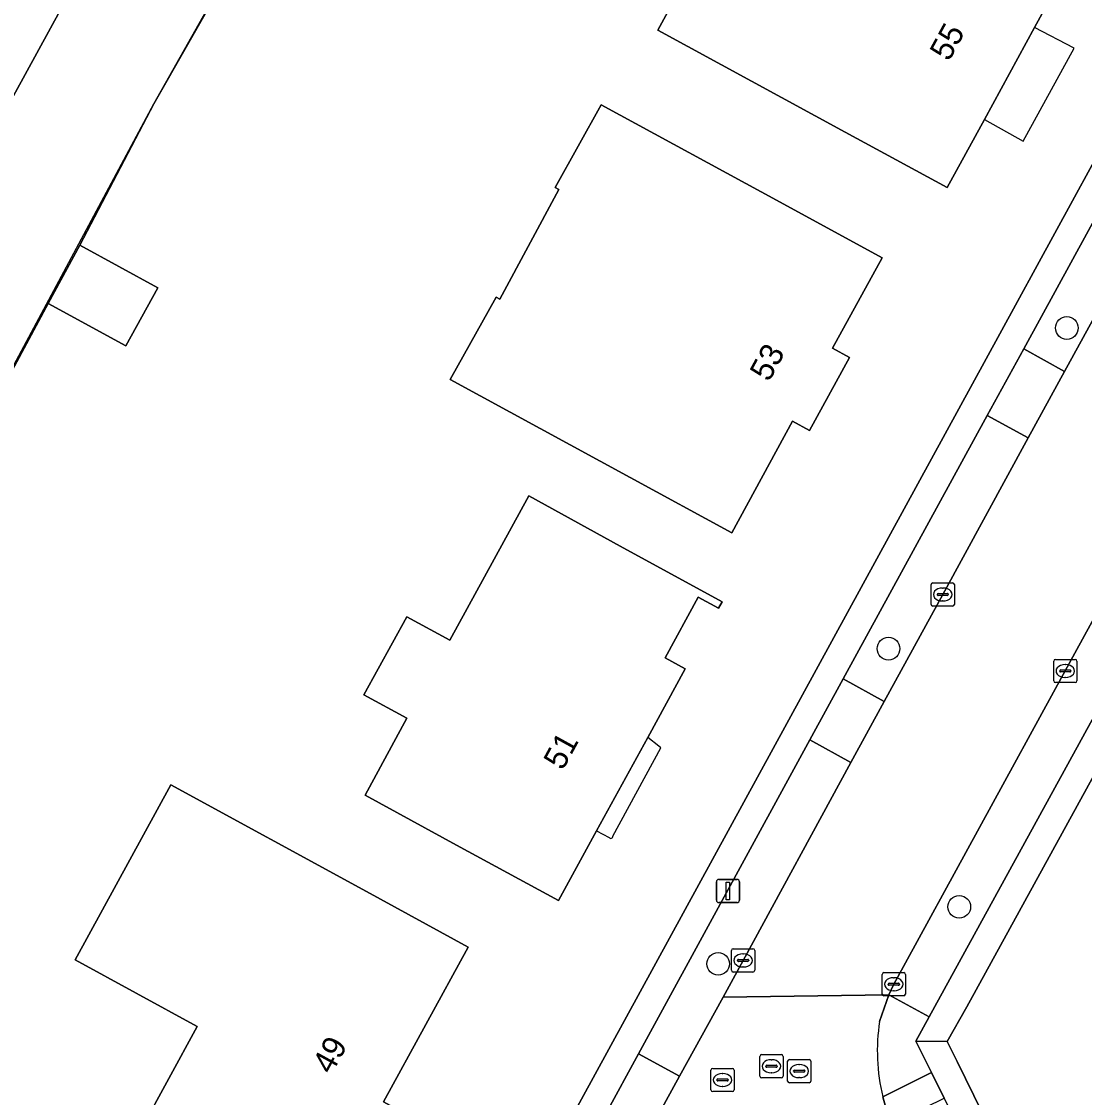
# Model space of a CAD drawing. Extents: x 160455 to 162082, y 388339 to 389736.
# Drawn here: x 160517.22 to 160563.02, y 389392.18 to 389438.55 of the extents above; entities that cross this region are included whole.
import ezdxf

# ---------------------------------------------------------------- set-up
doc = ezdxf.new("R2010")
doc.units = 0
for name, color, linetype in [('IMGEO_Boom', 7, 'Continuous'), ('IMGEO_Erf', 7, 'Continuous'), ('IMGEO_Gemengd_bos', 7, 'Continuous'), ('IMGEO_Groenvoorziening', 7, 'Continuous'), ('IMGEO_Hek', 7, 'Continuous'), ('IMGEO_Kolk', 7, 'Continuous'), ('IMGEO_Lichtmast', 7, 'Continuous'), ('IMGEO_Pand', 7, 'Continuous'), ('IMGEO_Pand_nummerreeks', 7, 'Continuous'), ('IMGEO_Pand_overbouw', 7, 'Continuous'), ('IMGEO_Parkeervlak_open', 7, 'Continuous'), ('IMGEO_Rijbaan_lokaal_gesloten', 7, 'Continuous'), ('IMGEO_Rioolput', 7, 'Continuous'), ('IMGEO_Voetpad_open', 7, 'Continuous')]:
    doc.layers.add(name, color=color, linetype=linetype)

msp = doc.modelspace()

# ---------------------------------------------------------------- linework, layer by layer
at = {"layer": 'IMGEO_Boom'}
for centre in [(160562.256, 389425.339), (160554.573, 389411.519), (160557.623, 389400.391), (160547.237, 389397.936)]:
    msp.add_circle(centre, 0.489, dxfattribs=at)
at = {"layer": 'IMGEO_Erf'}
for points in [[(160527.269, 389366.347), (160554.077, 389415.386), (160559.368, 389425.085), (160585.436, 389472.818)], [(160525.877, 389440.204), (160522.927, 389434.995), (160519.735, 389428.903), (160523.09, 389427.067), (160521.721, 389424.565), (160518.366, 389426.401), (160498.042, 389388.59)], [(160630.457, 389397.275), (160634.516, 389404.696), (160579.191, 389434.928), (160578.46, 389433.59), (160578.303, 389433.302), (160575.79, 389428.7), (160575.226, 389427.667), (160574.326, 389426.017), (160574.227, 389425.836), (160568.42, 389415.201), (160567.852, 389414.141), (160557.954, 389396.087), (160557.104, 389394.587), (160557.534, 389393.726), (160578.425, 389351.089), (160611.633, 389283.08)]]:
    msp.add_lwpolyline(points, dxfattribs=at)
for points in [[(160544.637, 389438.18), (160547.366, 389443.191), (160551.058, 389441.181), (160553.538, 389445.734), (160550.461, 389447.41), (160552.448, 389451.058), (160555.702, 389449.279), (160560.089, 389446.88), (160558.256, 389443.538), (160562.145, 389441.405), (160562.469, 389441.228), (160560.866, 389438.289), (160558.704, 389434.327), (160557.103, 389431.392), (160552.712, 389433.784)], [(160535.691, 389423.112), (160537.664, 389426.662), (160537.824, 389426.575), (160540.376, 389431.304), (160540.215, 389431.391), (160542.188, 389434.959), (160549.905, 389430.759), (160554.296, 389428.368), (160552.161, 389424.468), (160552.888, 389424.07), (160551.173, 389420.928), (160550.442, 389421.324), (160547.831, 389416.507), (160543.439, 389418.897)], [(160539.076, 389418.099), (160543.02, 389415.942), (160547.406, 389413.541), (160547.253, 389413.261), (160546.377, 389413.74), (160544.945, 389411.122), (160545.82, 389410.643), (160544.202, 389407.686), (160542, 389403.663), (160540.359, 389400.663), (160535.969, 389403.057), (160532.02, 389405.209), (160533.829, 389408.522), (160531.976, 389409.534), (160533.816, 389412.896), (160535.673, 389411.88)], [(160532.08, 389401.052), (160536.469, 389398.657), (160532.822, 389391.985), (160534.938, 389390.829), (160532.326, 389386.095), (160530.229, 389387.24), (160529.898, 389386.635), (160528.594, 389384.251), (160524.207, 389386.647), (160525.51, 389389.032), (160522.352, 389390.755), (160524.796, 389395.23), (160519.531, 389398.105), (160523.652, 389405.651)]]:
    msp.add_lwpolyline(points, close=True, dxfattribs=at)
at = {"layer": 'IMGEO_Gemengd_bos'}
msp.add_lwpolyline([(160487.328, 389381.32), (160493.776, 389393.113), (160556.535, 389507.899), (160548.562, 389514.721), (160546.359, 389513.729), (160544.656, 389512.732), (160540.625, 389509.709), (160536.828, 389504.337), (160527.352, 389486.8), (160522.805, 389477.59), (160517.688, 389468.609), (160512.502, 389457.73), (160509.907, 389450.4), (160499.869, 389429.663), (160494.788, 389420.349), (160492.633, 389414.882), (160491.021, 389410.638), (160490.176, 389405.491), (160487.64, 389398.916), (160485.966, 389396.399), (160484.104, 389394.877), (160482.61, 389394.382), (160481.996, 389394.421)], close=True, dxfattribs=at)
at = {"layer": 'IMGEO_Groenvoorziening'}
msp.add_lwpolyline([(160471.903, 389349.426), (160474.366, 389346.957), (160475.625, 389347.469), (160494.834, 389382.607), (160498.042, 389388.59), (160518.366, 389426.401), (160519.735, 389428.903), (160522.927, 389434.995), (160525.877, 389440.204), (160528.078, 389444.185), (160542.252, 389469.274), (160542.941, 389470.502), (160545.372, 389474.909), (160559.053, 389500), (160561.829, 389505.092), (160556.535, 389507.899), (160493.776, 389393.113), (160487.328, 389381.32), (160488.297, 389378.939)], close=True, dxfattribs=at)
for points in [[(160555.748, 389394.604), (160556.325, 389395.656), (160554.584, 389396.605), (160554.189, 389395.454)], [(160554.327, 389392.209), (160556.421, 389393.247), (160555.748, 389394.604)]]:
    msp.add_lwpolyline(points, dxfattribs=at)
msp.add_arc((160562.494, 389394.182), 8.402, 171.2912, 193.5791, dxfattribs=at)
at = {"layer": 'IMGEO_Hek'}
msp.add_lwpolyline([(160498.042, 389388.59), (160522.927, 389434.995), (160542.252, 389469.274)], dxfattribs=at)
at = {"layer": 'IMGEO_Kolk'}
for p, q in [((160556.485, 389414.353), (160557.337, 389414.353)), ((160556.41, 389413.427), (160556.41, 389414.279)), ((160556.712, 389413.896), (160557.11, 389413.896)), ((160556.898, 389414.133), (160556.923, 389414.133)), ((160557.411, 389414.279), (160557.411, 389413.427)), ((160556.669, 389413.847), (160556.669, 389413.859)), ((160557.107, 389413.81), (160556.709, 389413.81)), ((160556.921, 389413.573), (160556.896, 389413.573)), ((160557.153, 389413.859), (160557.153, 389413.847)), ((160557.337, 389413.353), (160556.485, 389413.353)), ((160561.691, 389410.131), (160561.691, 389410.983)), ((160561.766, 389411.057), (160562.618, 389411.057)), ((160562.179, 389410.837), (160562.204, 389410.837)), ((160562.692, 389410.983), (160562.692, 389410.131)), ((160561.95, 389410.551), (160561.95, 389410.563)), ((160562.388, 389410.514), (160561.99, 389410.514)), ((160561.993, 389410.6), (160562.391, 389410.6)), ((160562.202, 389410.277), (160562.177, 389410.277)), ((160562.434, 389410.563), (160562.434, 389410.551)), ((160562.618, 389410.057), (160561.766, 389410.057)), ((160547.883, 389398.583), (160548.735, 389398.583)), ((160547.808, 389397.657), (160547.808, 389398.509)), ((160548.11, 389398.126), (160548.508, 389398.126)), ((160548.296, 389398.363), (160548.321, 389398.363)), ((160548.809, 389398.509), (160548.809, 389397.657)), ((160548.067, 389398.077), (160548.067, 389398.089)), ((160548.505, 389398.04), (160548.107, 389398.04)), ((160548.319, 389397.803), (160548.294, 389397.803)), ((160548.551, 389398.089), (160548.551, 389398.077)), ((160548.735, 389397.583), (160547.883, 389397.583)), ((160554.301, 389396.631), (160554.301, 389397.483)), ((160554.376, 389397.557), (160555.228, 389397.557)), ((160554.789, 389397.337), (160554.814, 389397.337)), ((160555.302, 389397.483), (160555.302, 389396.631)), ((160554.56, 389397.051), (160554.56, 389397.063)), ((160554.998, 389397.014), (160554.6, 389397.014)), ((160554.603, 389397.1), (160555.001, 389397.1)), ((160554.812, 389396.777), (160554.787, 389396.777)), ((160555.044, 389397.063), (160555.044, 389397.051)), ((160555.228, 389396.557), (160554.376, 389396.557))]:
    msp.add_line(p, q, dxfattribs=at)
for points in [[(160556.485, 389414.353), (160557.337, 389414.353)], [(160556.41, 389413.427), (160556.41, 389414.279)], [(160557.411, 389414.279), (160557.411, 389413.427)], [(160557.337, 389413.353), (160556.485, 389413.353)], [(160561.691, 389410.131), (160561.691, 389410.983)], [(160561.766, 389411.057), (160562.618, 389411.057)], [(160562.692, 389410.983), (160562.692, 389410.131)], [(160562.618, 389410.057), (160561.766, 389410.057)], [(160547.883, 389398.583), (160548.735, 389398.583)], [(160547.808, 389397.657), (160547.808, 389398.509)], [(160548.809, 389398.509), (160548.809, 389397.657)], [(160548.735, 389397.583), (160547.883, 389397.583)], [(160554.301, 389396.631), (160554.301, 389397.483)], [(160554.376, 389397.557), (160555.228, 389397.557)], [(160555.302, 389397.483), (160555.302, 389396.631)], [(160555.228, 389396.557), (160554.376, 389396.557)]]:
    msp.add_lwpolyline(points, dxfattribs=at)
for centre, radius, start, end in [((160556.487, 389414.277), 0.0765, 91.552, 178.448), ((160556.487, 389414.277), 0.0765, 91.552, 178.448), ((160557.335, 389414.277), 0.0765, 1.552, 88.448), ((160557.335, 389414.277), 0.0765, 1.552, 88.448), ((160556.709, 389413.856), 0.0403, 85.8775, 175.7526), ((160557.114, 389413.858), 0.0386, 1.7309, 96.639), ((160556.487, 389413.429), 0.0765, 181.552, 268.448), ((160556.487, 389413.429), 0.0765, 181.552, 268.448), ((160556.706, 389413.846), 0.0366, 178.938, 274.7102), ((160557.11, 389413.853), 0.043, 264.8664, 352.4533), ((160557.335, 389413.429), 0.0765, 271.552, 358.448), ((160557.335, 389413.429), 0.0765, 271.552, 358.448), ((160561.768, 389410.981), 0.0765, 91.552, 178.448), ((160561.768, 389410.981), 0.0765, 91.552, 178.448), ((160562.616, 389410.981), 0.0765, 1.552, 88.448), ((160562.616, 389410.981), 0.0765, 1.552, 88.448), ((160561.99, 389410.56), 0.0403, 85.8775, 175.7526), ((160561.987, 389410.55), 0.0366, 178.938, 274.7102), ((160562.391, 389410.557), 0.043, 264.8664, 352.4533), ((160562.395, 389410.562), 0.0386, 1.7309, 96.639), ((160561.768, 389410.133), 0.0765, 181.552, 268.448), ((160561.768, 389410.133), 0.0765, 181.552, 268.448), ((160562.616, 389410.133), 0.0765, 271.552, 358.448), ((160562.616, 389410.133), 0.0765, 271.552, 358.448), ((160547.885, 389398.507), 0.0765, 91.552, 178.448), ((160547.885, 389398.507), 0.0765, 91.552, 178.448), ((160548.733, 389398.507), 0.0765, 1.552, 88.448), ((160548.733, 389398.507), 0.0765, 1.552, 88.448), ((160548.107, 389398.086), 0.0403, 85.8775, 175.7526), ((160548.512, 389398.088), 0.0386, 1.7309, 96.639), ((160547.885, 389397.659), 0.0765, 181.552, 268.448), ((160547.885, 389397.659), 0.0765, 181.552, 268.448), ((160548.104, 389398.076), 0.0366, 178.938, 274.7102), ((160548.508, 389398.083), 0.043, 264.8664, 352.4533), ((160548.733, 389397.659), 0.0765, 271.552, 358.448), ((160548.733, 389397.659), 0.0765, 271.552, 358.448), ((160554.378, 389397.481), 0.0765, 91.552, 178.448), ((160554.378, 389397.481), 0.0765, 91.552, 178.448), ((160555.226, 389397.481), 0.0765, 1.552, 88.448), ((160555.226, 389397.481), 0.0765, 1.552, 88.448), ((160554.6, 389397.06), 0.0403, 85.8775, 175.7526), ((160554.597, 389397.05), 0.0366, 178.938, 274.7102), ((160555.001, 389397.057), 0.043, 264.8664, 352.4533), ((160555.005, 389397.062), 0.0386, 1.7309, 96.639), ((160554.378, 389396.633), 0.0765, 181.552, 268.448), ((160554.378, 389396.633), 0.0765, 181.552, 268.448), ((160555.226, 389396.633), 0.0765, 271.552, 358.448), ((160555.226, 389396.633), 0.0765, 271.552, 358.448)]:
    msp.add_arc(centre, radius, start, end, dxfattribs=at)
for centre, major_axis, ratio, start_param, end_param in [((160556.897, 389413.853), (-0.387, 0.002), 0.722429, 4.712389, 7.853982), ((160556.922, 389413.853), (-0.39, 0.002), 0.717154, 1.570796, 4.712389), ((160562.178, 389410.557), (-0.387, 0.002), 0.722429, 4.712389, 7.853982), ((160562.203, 389410.557), (-0.39, 0.002), 0.717154, 1.570796, 4.712389), ((160548.295, 389398.083), (-0.387, 0.002), 0.722429, 4.712389, 7.853982), ((160548.32, 389398.083), (-0.39, 0.002), 0.717154, 1.570796, 4.712389), ((160554.788, 389397.057), (-0.387, 0.002), 0.722429, 4.712389, 7.853982), ((160554.813, 389397.057), (-0.39, 0.002), 0.717154, 1.570796, 4.712389)]:
    msp.add_ellipse(centre, major_axis=major_axis, ratio=ratio, start_param=start_param, end_param=end_param, dxfattribs=at)
at = {"layer": 'IMGEO_Lichtmast'}
for p, q in [((160547.16, 389400.676), (160547.16, 389401.476)), ((160547.16, 389401.476), (160547.16, 389400.676)), ((160547.26, 389401.576), (160548.05, 389401.576)), ((160548.05, 389401.576), (160547.26, 389401.576)), ((160548.15, 389401.476), (160548.15, 389400.676)), ((160548.15, 389400.676), (160548.15, 389401.476)), ((160548.05, 389400.576), (160547.26, 389400.576)), ((160547.26, 389400.576), (160548.05, 389400.576))]:
    msp.add_line(p, q, dxfattribs=at)
msp.add_lwpolyline([(160547.58, 389401.451), (160547.73, 389401.451), (160547.73, 389400.701), (160547.58, 389400.701), (160547.58, 389401.451)], dxfattribs=at)
for centre, start, end in [((160547.26, 389401.476), 90, 180), ((160547.26, 389401.476), 90, 180), ((160548.05, 389401.476), 0, 90), ((160548.05, 389401.476), 360, 90), ((160547.26, 389400.676), 180, 270), ((160547.26, 389400.676), 180, 270), ((160548.05, 389400.676), 270, 0), ((160548.05, 389400.676), 270, 0)]:
    msp.add_arc(centre, 0.1, start, end, dxfattribs=at)
at = {"layer": 'IMGEO_Pand'}
for points in [[(160562.145, 389441.405), (160558.256, 389443.538), (160560.089, 389446.88), (160555.702, 389449.279), (160552.448, 389451.058), (160550.461, 389447.41), (160553.538, 389445.734), (160551.058, 389441.181), (160547.366, 389443.191), (160544.637, 389438.18), (160552.712, 389433.784), (160557.103, 389431.392), (160558.704, 389434.327), (160560.866, 389438.289), (160562.469, 389441.228)], [(160554.296, 389428.368), (160549.905, 389430.759), (160542.188, 389434.959), (160540.215, 389431.391), (160540.376, 389431.304), (160537.824, 389426.575), (160537.664, 389426.662), (160535.691, 389423.112), (160543.439, 389418.897), (160547.831, 389416.507), (160550.442, 389421.324), (160551.173, 389420.928), (160552.888, 389424.07), (160552.161, 389424.468)], [(160519.735, 389428.903), (160518.366, 389426.401), (160521.721, 389424.565), (160523.09, 389427.067)], [(160544.202, 389407.686), (160545.82, 389410.643), (160544.945, 389411.122), (160546.377, 389413.74), (160547.253, 389413.261), (160547.406, 389413.541), (160543.02, 389415.942), (160539.076, 389418.099), (160535.673, 389411.88), (160533.816, 389412.896), (160531.976, 389409.534), (160533.829, 389408.522), (160532.02, 389405.209), (160535.969, 389403.057), (160540.359, 389400.663), (160542, 389403.663)], [(160534.938, 389390.829), (160532.822, 389391.985), (160536.469, 389398.657), (160532.08, 389401.052), (160523.652, 389405.651), (160519.531, 389398.105), (160524.796, 389395.23), (160522.352, 389390.755), (160525.51, 389389.032), (160524.207, 389386.647), (160528.594, 389384.251), (160529.898, 389386.635), (160530.229, 389387.24), (160532.326, 389386.095)]]:
    msp.add_lwpolyline(points, close=True, dxfattribs=at)
at = {"layer": 'IMGEO_Pand_overbouw'}
for points in [[(160560.866, 389438.289), (160558.704, 389434.327), (160560.383, 389433.395), (160562.57, 389437.398)], [(160544.202, 389407.686), (160542, 389403.663), (160542.539, 389403.382), (160542.558, 389403.362), (160542.583, 389403.348), (160542.612, 389403.343), (160542.639, 389403.347), (160542.664, 389403.359), (160542.685, 389403.379), (160542.698, 389403.405), (160542.703, 389403.432), (160544.771, 389407.24), (160544.682, 389407.316)]]:
    msp.add_lwpolyline(points, close=True, dxfattribs=at)
at = {"layer": 'IMGEO_Parkeervlak_open'}
for points in [[(160567.912, 389438.189), (160560.409, 389424.443), (160562.158, 389423.47), (160565.212, 389429.044), (160569.668, 389437.219)], [(160560.59, 389420.603), (160558.825, 389421.563), (160552.626, 389410.212), (160554.391, 389409.24), (160556.91, 389413.853)], [(160556.325, 389395.656), (160567.551, 389416.126), (160565.765, 389417.099), (160562.192, 389410.557), (160554.803, 389397.056), (160554.584, 389396.605)], [(160552.947, 389406.617), (160551.185, 389407.585), (160543.809, 389394.056), (160545.572, 389393.088), (160547.444, 389396.505), (160548.308, 389398.084)]]:
    msp.add_lwpolyline(points, close=True, dxfattribs=at)
at = {"layer": 'IMGEO_Rijbaan_lokaal_gesloten'}
for points in [[(160571.593, 389440.743), (160569.668, 389437.219), (160565.212, 389429.044), (160562.158, 389423.47), (160560.59, 389420.603), (160556.91, 389413.853), (160554.391, 389409.24), (160552.947, 389406.617), (160548.308, 389398.084), (160547.444, 389396.505), (160554.584, 389396.605), (160554.803, 389397.056), (160562.192, 389410.557), (160565.765, 389417.099), (160567.41, 389420.052), (160571.168, 389426.929), (160573.208, 389430.645), (160574.823, 389433.612), (160575.768, 389435.34), (160576.978, 389437.586), (160578.137, 389439.716)], [(160554.189, 389395.454), (160554.584, 389396.605), (160547.444, 389396.505), (160545.572, 389393.088), (160544.18, 389390.551), (160539.248, 389381.54), (160544.393, 389378.79)], [(160554.666, 389391.007), (160554.327, 389392.209)]]:
    msp.add_lwpolyline(points, dxfattribs=at)
msp.add_arc((160562.494, 389394.182), 8.402, 171.2912, 193.5791, dxfattribs=at)
at = {"layer": 'IMGEO_Rioolput'}
for p, q in [((160549.03, 389393.096), (160549.03, 389393.948)), ((160549.105, 389394.022), (160549.957, 389394.022)), ((160550.031, 389393.948), (160550.031, 389393.096)), ((160549.289, 389393.516), (160549.289, 389393.528)), ((160549.727, 389393.479), (160549.329, 389393.479)), ((160549.332, 389393.565), (160549.73, 389393.565)), ((160549.518, 389393.802), (160549.543, 389393.802)), ((160549.773, 389393.528), (160549.773, 389393.516)), ((160550.229, 389392.886), (160550.229, 389393.738)), ((160550.304, 389393.812), (160551.156, 389393.812)), ((160550.717, 389393.592), (160550.742, 389393.592)), ((160551.23, 389393.738), (160551.23, 389392.886)), ((160546.924, 389392.504), (160546.924, 389393.356)), ((160546.999, 389393.43), (160547.851, 389393.43)), ((160547.412, 389393.21), (160547.437, 389393.21)), ((160547.925, 389393.356), (160547.925, 389392.504)), ((160549.957, 389393.022), (160549.105, 389393.022)), ((160549.541, 389393.242), (160549.516, 389393.242)), ((160550.488, 389393.306), (160550.488, 389393.318)), ((160550.926, 389393.269), (160550.528, 389393.269)), ((160550.531, 389393.355), (160550.929, 389393.355)), ((160550.74, 389393.032), (160550.715, 389393.032)), ((160550.972, 389393.318), (160550.972, 389393.306)), ((160547.183, 389392.924), (160547.183, 389392.936)), ((160547.621, 389392.887), (160547.223, 389392.887)), ((160547.226, 389392.973), (160547.624, 389392.973)), ((160547.435, 389392.65), (160547.41, 389392.65)), ((160547.667, 389392.936), (160547.667, 389392.924)), ((160551.156, 389392.812), (160550.304, 389392.812)), ((160547.851, 389392.43), (160546.999, 389392.43))]:
    msp.add_line(p, q, dxfattribs=at)
for points in [[(160549.03, 389393.096), (160549.03, 389393.948)], [(160549.105, 389394.022), (160549.957, 389394.022)], [(160550.031, 389393.948), (160550.031, 389393.096)], [(160550.229, 389392.886), (160550.229, 389393.738)], [(160550.304, 389393.812), (160551.156, 389393.812)], [(160551.23, 389393.738), (160551.23, 389392.886)], [(160546.924, 389392.504), (160546.924, 389393.356)], [(160546.999, 389393.43), (160547.851, 389393.43)], [(160547.925, 389393.356), (160547.925, 389392.504)], [(160549.957, 389393.022), (160549.105, 389393.022)], [(160551.156, 389392.812), (160550.304, 389392.812)], [(160547.851, 389392.43), (160546.999, 389392.43)]]:
    msp.add_lwpolyline(points, dxfattribs=at)
for centre, radius, start, end in [((160549.107, 389393.946), 0.0765, 91.552, 178.448), ((160549.107, 389393.946), 0.0765, 91.552, 178.448), ((160549.955, 389393.946), 0.0765, 1.552, 88.448), ((160549.955, 389393.946), 0.0765, 1.552, 88.448), ((160549.329, 389393.525), 0.0403, 85.8775, 175.7526), ((160549.326, 389393.515), 0.0366, 178.938, 274.7102), ((160549.73, 389393.522), 0.043, 264.8664, 352.4533), ((160549.734, 389393.527), 0.0386, 1.7309, 96.639), ((160550.306, 389393.736), 0.0765, 91.552, 178.448), ((160550.306, 389393.736), 0.0765, 91.552, 178.448), ((160551.154, 389393.736), 0.0765, 1.552, 88.448), ((160551.154, 389393.736), 0.0765, 1.552, 88.448), ((160547.001, 389393.354), 0.0765, 91.552, 178.448), ((160547.001, 389393.354), 0.0765, 91.552, 178.448), ((160547.849, 389393.354), 0.0765, 1.552, 88.448), ((160547.849, 389393.354), 0.0765, 1.552, 88.448), ((160549.107, 389393.098), 0.0765, 181.552, 268.448), ((160549.107, 389393.098), 0.0765, 181.552, 268.448), ((160549.955, 389393.098), 0.0765, 271.552, 358.448), ((160549.955, 389393.098), 0.0765, 271.552, 358.448), ((160550.528, 389393.315), 0.0403, 85.8775, 175.7526), ((160550.525, 389393.305), 0.0366, 178.938, 274.7102), ((160550.929, 389393.312), 0.043, 264.8664, 352.4533), ((160550.933, 389393.317), 0.0386, 1.7309, 96.639), ((160547.223, 389392.933), 0.0403, 85.8775, 175.7526), ((160547.22, 389392.923), 0.0366, 178.938, 274.7102), ((160547.624, 389392.93), 0.043, 264.8664, 352.4533), ((160547.628, 389392.935), 0.0386, 1.7309, 96.639), ((160550.306, 389392.888), 0.0765, 181.552, 268.448), ((160550.306, 389392.888), 0.0765, 181.552, 268.448), ((160551.154, 389392.888), 0.0765, 271.552, 358.448), ((160551.154, 389392.888), 0.0765, 271.552, 358.448), ((160547.001, 389392.506), 0.0765, 181.552, 268.448), ((160547.001, 389392.506), 0.0765, 181.552, 268.448), ((160547.849, 389392.506), 0.0765, 271.552, 358.448), ((160547.849, 389392.506), 0.0765, 271.552, 358.448)]:
    msp.add_arc(centre, radius, start, end, dxfattribs=at)
for centre, major_axis, ratio, start_param, end_param in [((160549.517, 389393.522), (-0.387, 0.002), 0.722429, 4.712389, 7.853982), ((160549.542, 389393.522), (-0.39, 0.002), 0.717154, 1.570796, 4.712389), ((160550.716, 389393.312), (-0.387, 0.002), 0.722429, 4.712389, 7.853982), ((160550.741, 389393.312), (-0.39, 0.002), 0.717154, 1.570796, 4.712389), ((160547.411, 389392.93), (-0.387, 0.002), 0.722429, 4.712389, 7.853982), ((160547.436, 389392.93), (-0.39, 0.002), 0.717154, 1.570796, 4.712389)]:
    msp.add_ellipse(centre, major_axis=major_axis, ratio=ratio, start_param=start_param, end_param=end_param, dxfattribs=at)
at = {"layer": 'IMGEO_Voetpad_open'}
for points in [[(160585.436, 389472.818), (160559.368, 389425.085), (160554.077, 389415.386), (160527.269, 389366.347), (160526.73, 389365.361), (160520.737, 389354.442), (160521.166, 389351.453), (160522.54, 389350.099), (160523.383, 389350.954)], [(160578.137, 389439.716), (160576.978, 389437.586), (160578.756, 389436.602), (160577.523, 389434.4), (160576.599, 389432.669), (160574.96, 389429.683), (160569.176, 389419.12), (160567.551, 389416.126), (160556.325, 389395.656), (160555.748, 389394.604), (160557.104, 389394.587), (160557.954, 389396.087), (160567.852, 389414.141), (160568.42, 389415.201), (160574.227, 389425.836), (160574.326, 389426.017), (160575.226, 389427.667), (160575.79, 389428.7), (160578.303, 389433.302), (160578.46, 389433.59), (160579.191, 389434.928), (160581.612, 389439.277)], [(160522.817, 389355.729), (160523.124, 389356.279), (160525.713, 389361.011), (160527.48, 389364.233), (160528.338, 389365.797), (160528.684, 389366.427), (160533.907, 389375.965), (160533.913, 389375.976), (160535.653, 389379.161), (160542.403, 389391.493), (160543.809, 389394.056), (160551.185, 389407.585), (160552.626, 389410.212), (160558.825, 389421.563), (160560.409, 389424.443), (160567.912, 389438.189)], [(160611.633, 389283.08), (160578.425, 389351.089), (160557.534, 389393.726), (160557.104, 389394.587), (160555.748, 389394.604), (160556.421, 389393.247), (160556.968, 389392.143), (160558.491, 389389.01), (160560.706, 389384.494), (160568.382, 389368.857), (160569.826, 389365.906), (160575.356, 389354.571), (160576.79, 389351.608), (160582.329, 389340.332), (160583.858, 389337.184), (160589.651, 389325.34), (160591.185, 389322.222), (160596.187, 389311.99), (160597.693, 389308.873), (160604.26, 389295.416)]]:
    msp.add_lwpolyline(points, dxfattribs=at)
for points in [[(160560.59, 389420.603), (160562.158, 389423.47), (160560.409, 389424.443), (160558.825, 389421.563)], [(160554.391, 389409.24), (160552.626, 389410.212), (160551.185, 389407.585), (160552.947, 389406.617)], [(160545.572, 389393.088), (160543.809, 389394.056), (160542.403, 389391.493), (160544.18, 389390.551)], [(160556.421, 389393.247), (160554.327, 389392.209), (160554.666, 389391.007), (160556.968, 389392.143)]]:
    msp.add_lwpolyline(points, close=True, dxfattribs=at)

# ---------------------------------------------------------------- texts
at = {"layer": 'IMGEO_Pand_nummerreeks'}
for s, rotation, p in [('55', 61.3855, (160557.177, 389436.792)), ('53', 61.3752, (160549.423, 389422.981)), ('51', 61.3128, (160540.536, 389406.237)), ('49', 61.3409, (160530.576, 389393.13))]:
    msp.add_text(s, height=1, rotation=rotation, dxfattribs=at).set_placement(p)

doc.saveas('drawing.dxf')
